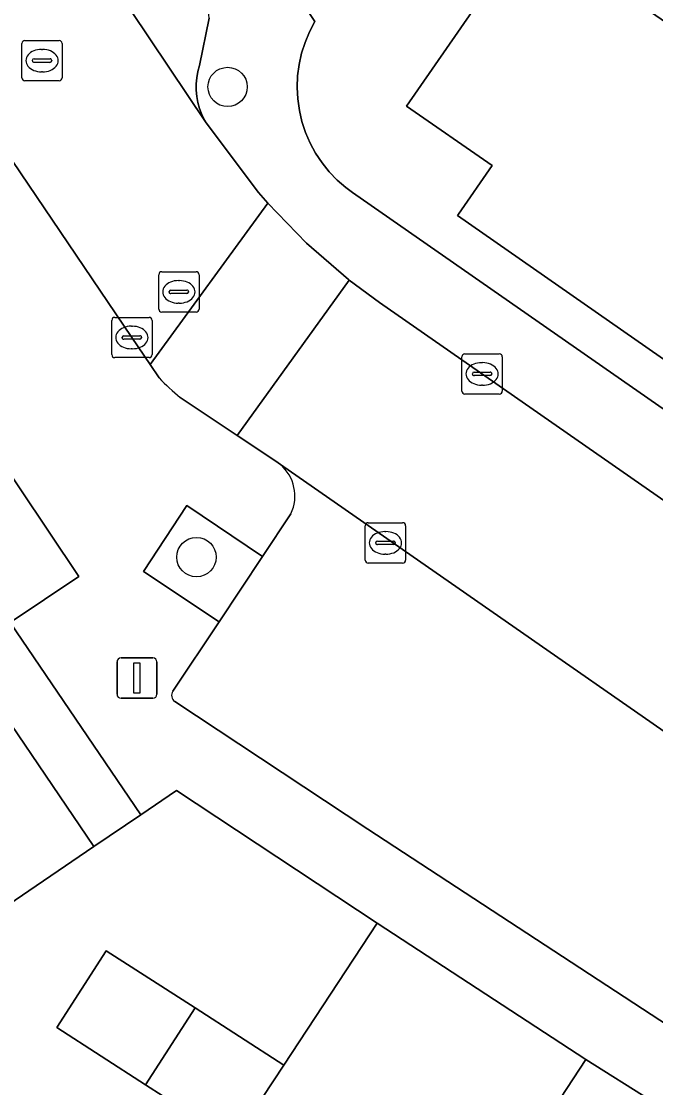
# Model space of a CAD drawing. Extents: x 159279 to 160377, y 384531 to 385888.
# Drawn here: x 159863.46 to 159879.23, y 385130.91 to 385157.4 of the extents above; entities that cross this region are included whole.
import ezdxf

# ---------------------------------------------------------------- set-up
doc = ezdxf.new("R2010")
doc.units = 0
for name, color, linetype in [('IMGEO_Boom', 7, 'Continuous'), ('IMGEO_Erf', 7, 'Continuous'), ('IMGEO_Groenvoorziening', 7, 'Continuous'), ('IMGEO_Kolk', 7, 'Continuous'), ('IMGEO_Lichtmast', 7, 'Continuous'), ('IMGEO_Pand', 7, 'Continuous'), ('IMGEO_Parkeervlak_open', 7, 'Continuous'), ('IMGEO_Rijbaan_lokaal_open', 7, 'Continuous'), ('IMGEO_Rioolput', 7, 'Continuous'), ('IMGEO_Voetpad_open', 7, 'Continuous')]:
    doc.layers.add(name, color=color, linetype=linetype)

msp = doc.modelspace()

# ---------------------------------------------------------------- linework, layer by layer
at = {"layer": 'IMGEO_Boom'}
for centre in [(159868.589, 385155.768), (159867.814, 385144.091)]:
    msp.add_circle(centre, 0.489, dxfattribs=at)
at = {"layer": 'IMGEO_Erf'}
for points in [[(159897.601, 385151.011), (159896.444, 385151.807), (159895.341, 385152.536), (159894.427, 385151.153), (159895.53, 385150.424), (159890.646, 385143.033), (159890.637, 385143.039), (159888.349, 385144.552), (159887.521, 385143.362), (159874.297, 385152.571), (159874.323, 385152.608), (159875.166, 385153.818), (159873.035, 385155.288), (159875.018, 385158.163), (159876.086, 385159.711), (159883.244, 385154.775), (159884.779, 385157), (159887.241, 385155.301), (159888.804, 385157.568), (159890.159, 385156.635), (159893.285, 385161.168), (159896.313, 385165.558), (159899.34, 385169.948)], [(159867.935, 385161.65), (159870.757, 385157.393), (159870.623, 385157.14), (159870.513, 385156.876), (159870.426, 385156.604), (159870.365, 385156.325), (159870.328, 385156.041), (159870.317, 385155.755), (159870.331, 385155.47), (159870.371, 385155.187), (159870.436, 385154.908), (159870.526, 385154.637), (159870.639, 385154.374), (159870.776, 385154.123), (159870.934, 385153.885), (159871.113, 385153.662), (159871.312, 385153.456), (159871.528, 385153.268), (159871.688, 385153.149), (159890.084, 385140.347)], [(159861.241, 385123.637), (159863.747, 385121.988), (159866.597, 385126.32), (159868.739, 385129.576), (159866.551, 385130.983), (159864.343, 385132.403), (159865.571, 385134.313), (159867.779, 385132.894), (159869.987, 385131.474), (159872.304, 385134.996), (159867.317, 385138.29), (159866.43, 385137.689), (159865.265, 385136.898), (159860.615, 385133.742)], [(159821.511, 385046.099), (159856.255, 385099.209), (159858.834, 385103.137), (159859.27, 385102.871), (159861.509, 385103.606), (159879.125, 385130.58), (159877.491, 385131.613), (159874.642, 385127.265), (159871.793, 385122.916), (159868.945, 385118.568), (159866.045, 385114.141), (159863.144, 385109.713), (159859.931, 385104.809), (159857.84, 385106.179), (159855.184, 385102.118), (159852.204, 385097.56)]]:
    msp.add_lwpolyline(points, dxfattribs=at)
at = {"layer": 'IMGEO_Groenvoorziening'}
msp.add_lwpolyline([(159869.454, 385144.104), (159867.578, 385145.368), (159866.498, 385143.735), (159868.378, 385142.478)], close=True, dxfattribs=at)
at = {"layer": 'IMGEO_Kolk'}
for p, q in [((159865.709, 385149.119), (159865.709, 385149.971)), ((159865.784, 385150.045), (159866.636, 385150.045)), ((159866.197, 385149.825), (159866.222, 385149.825)), ((159866.71, 385149.971), (159866.71, 385149.119)), ((159865.968, 385149.539), (159865.968, 385149.551)), ((159866.011, 385149.588), (159866.409, 385149.588)), ((159866.452, 385149.551), (159866.452, 385149.539)), ((159866.406, 385149.502), (159866.008, 385149.502)), ((159866.636, 385149.045), (159865.784, 385149.045)), ((159866.22, 385149.265), (159866.195, 385149.265)), ((159874.412, 385148.214), (159874.412, 385149.066)), ((159874.487, 385149.14), (159875.339, 385149.14)), ((159875.413, 385149.066), (159875.413, 385148.214)), ((159874.9, 385148.92), (159874.925, 385148.92)), ((159874.671, 385148.634), (159874.671, 385148.646)), ((159875.109, 385148.597), (159874.711, 385148.597)), ((159874.714, 385148.683), (159875.112, 385148.683)), ((159875.155, 385148.646), (159875.155, 385148.634)), ((159874.923, 385148.36), (159874.898, 385148.36)), ((159875.339, 385148.14), (159874.487, 385148.14)), ((159872.01, 385144.017), (159872.01, 385144.869)), ((159872.085, 385144.943), (159872.937, 385144.943)), ((159873.011, 385144.869), (159873.011, 385144.017)), ((159872.498, 385144.723), (159872.523, 385144.723)), ((159872.269, 385144.437), (159872.269, 385144.449)), ((159872.707, 385144.4), (159872.309, 385144.4)), ((159872.312, 385144.486), (159872.71, 385144.486)), ((159872.753, 385144.449), (159872.753, 385144.437)), ((159872.521, 385144.163), (159872.496, 385144.163)), ((159872.937, 385143.943), (159872.085, 385143.943))]:
    msp.add_line(p, q, dxfattribs=at)
for points in [[(159865.709, 385149.119), (159865.709, 385149.971)], [(159865.784, 385150.045), (159866.636, 385150.045)], [(159866.71, 385149.971), (159866.71, 385149.119)], [(159866.636, 385149.045), (159865.784, 385149.045)], [(159874.412, 385148.214), (159874.412, 385149.066)], [(159874.487, 385149.14), (159875.339, 385149.14)], [(159875.413, 385149.066), (159875.413, 385148.214)], [(159875.339, 385148.14), (159874.487, 385148.14)], [(159872.01, 385144.017), (159872.01, 385144.869)], [(159872.085, 385144.943), (159872.937, 385144.943)], [(159873.011, 385144.869), (159873.011, 385144.017)], [(159872.937, 385143.943), (159872.085, 385143.943)]]:
    msp.add_lwpolyline(points, dxfattribs=at)
for centre, radius, start, end in [((159865.786, 385149.969), 0.0765, 91.552, 178.448), ((159865.786, 385149.969), 0.0765, 91.552, 178.448), ((159866.634, 385149.969), 0.0765, 1.552, 88.448), ((159866.634, 385149.969), 0.0765, 1.552, 88.448), ((159866.008, 385149.548), 0.0403, 85.8775, 175.7526), ((159866.005, 385149.538), 0.0366, 178.938, 274.7102), ((159866.409, 385149.545), 0.043, 264.8664, 352.4533), ((159866.413, 385149.55), 0.0386, 1.7309, 96.639), ((159865.786, 385149.121), 0.0765, 181.552, 268.448), ((159865.786, 385149.121), 0.0765, 181.552, 268.448), ((159866.634, 385149.121), 0.0765, 271.552, 358.448), ((159866.634, 385149.121), 0.0765, 271.552, 358.448), ((159874.489, 385149.064), 0.0765, 91.552, 178.448), ((159874.489, 385149.064), 0.0765, 91.552, 178.448), ((159875.337, 385149.064), 0.0765, 1.552, 88.448), ((159875.337, 385149.064), 0.0765, 1.552, 88.448), ((159874.711, 385148.643), 0.0403, 85.8775, 175.7526), ((159874.708, 385148.633), 0.0366, 178.938, 274.7102), ((159875.112, 385148.64), 0.043, 264.8664, 352.4533), ((159875.116, 385148.645), 0.0386, 1.7309, 96.639), ((159874.489, 385148.216), 0.0765, 181.552, 268.448), ((159874.489, 385148.216), 0.0765, 181.552, 268.448), ((159875.337, 385148.216), 0.0765, 271.552, 358.448), ((159875.337, 385148.216), 0.0765, 271.552, 358.448), ((159872.087, 385144.867), 0.0765, 91.552, 178.448), ((159872.087, 385144.867), 0.0765, 91.552, 178.448), ((159872.935, 385144.867), 0.0765, 1.552, 88.448), ((159872.935, 385144.867), 0.0765, 1.552, 88.448), ((159872.309, 385144.446), 0.0403, 85.8775, 175.7526), ((159872.306, 385144.436), 0.0366, 178.938, 274.7102), ((159872.71, 385144.443), 0.043, 264.8664, 352.4533), ((159872.714, 385144.448), 0.0386, 1.7309, 96.639), ((159872.087, 385144.019), 0.0765, 181.552, 268.448), ((159872.087, 385144.019), 0.0765, 181.552, 268.448), ((159872.935, 385144.019), 0.0765, 271.552, 358.448), ((159872.935, 385144.019), 0.0765, 271.552, 358.448)]:
    msp.add_arc(centre, radius, start, end, dxfattribs=at)
for centre, major_axis, ratio, start_param, end_param in [((159866.196, 385149.545), (-0.387, 0.002), 0.722429, 4.712389, 7.853982), ((159866.221, 385149.545), (-0.39, 0.002), 0.717154, 1.570796, 4.712389), ((159874.899, 385148.64), (-0.387, 0.002), 0.722429, 4.712389, 7.853982), ((159874.924, 385148.64), (-0.39, 0.002), 0.717154, 1.570796, 4.712389), ((159872.497, 385144.443), (-0.387, 0.002), 0.722429, 4.712389, 7.853982), ((159872.522, 385144.443), (-0.39, 0.002), 0.717154, 1.570796, 4.712389)]:
    msp.add_ellipse(centre, major_axis=major_axis, ratio=ratio, start_param=start_param, end_param=end_param, dxfattribs=at)
at = {"layer": 'IMGEO_Lichtmast'}
for p, q in [((159865.94, 385141.585), (159866.73, 385141.585)), ((159866.73, 385141.585), (159865.94, 385141.585)), ((159865.84, 385140.685), (159865.84, 385141.485)), ((159865.84, 385141.485), (159865.84, 385140.685)), ((159866.83, 385141.485), (159866.83, 385140.685)), ((159866.83, 385140.685), (159866.83, 385141.485)), ((159866.73, 385140.585), (159865.94, 385140.585)), ((159865.94, 385140.585), (159866.73, 385140.585))]:
    msp.add_line(p, q, dxfattribs=at)
msp.add_lwpolyline([(159866.26, 385141.46), (159866.41, 385141.46), (159866.41, 385140.71), (159866.26, 385140.71), (159866.26, 385141.46)], dxfattribs=at)
for centre, start, end in [((159865.94, 385141.485), 90, 180), ((159865.94, 385141.485), 90, 180), ((159866.73, 385141.485), 0, 90), ((159866.73, 385141.485), 360, 90), ((159865.94, 385140.685), 180, 270), ((159865.94, 385140.685), 180, 270), ((159866.73, 385140.685), 270, 0), ((159866.73, 385140.685), 270, 0)]:
    msp.add_arc(centre, 0.1, start, end, dxfattribs=at)
at = {"layer": 'IMGEO_Pand'}
for points in [[(159890.159, 385156.635), (159888.804, 385157.568), (159887.241, 385155.301), (159884.779, 385157), (159883.244, 385154.775), (159876.086, 385159.711), (159875.018, 385158.163), (159873.035, 385155.288), (159875.166, 385153.818), (159874.323, 385152.608), (159874.297, 385152.571), (159887.521, 385143.362), (159888.349, 385144.552), (159890.637, 385143.039), (159890.646, 385143.033), (159895.53, 385150.424), (159894.427, 385151.153), (159895.341, 385152.536), (159896.444, 385151.807), (159896.753, 385152.275)], [(159862.004, 385141.702), (159861.964, 385141.761), (159857.751, 385138.907), (159857.312, 385138.609), (159858.9, 385136.269), (159860.615, 385133.742), (159865.265, 385136.898)], [(159872.304, 385134.996), (159869.987, 385131.474), (159869.454, 385130.664), (159874.642, 385127.265), (159877.491, 385131.613)], [(159867.779, 385132.894), (159865.571, 385134.313), (159864.343, 385132.403), (159866.551, 385130.983)], [(159869.987, 385131.474), (159867.779, 385132.894), (159866.551, 385130.983), (159868.739, 385129.576), (159869.454, 385130.664)]]:
    msp.add_lwpolyline(points, close=True, dxfattribs=at)
at = {"layer": 'IMGEO_Parkeervlak_open'}
for points in [[(159853.608, 385176.407), (159868.054, 385154.877), (159868.015, 385154.945), (159867.947, 385155.085), (159867.892, 385155.23), (159867.85, 385155.38), (159867.822, 385155.532), (159867.807, 385155.687), (159867.807, 385155.842), (159867.82, 385155.996), (159867.847, 385156.149), (159867.887, 385156.299), (159868.132, 385157.474), (159868.093, 385157.809), (159867.958, 385158.217), (159856.791, 385174.914)], [(159885.396, 385135.609), (159869.899, 385146.39)], [(159870.162, 385145.166), (159869.454, 385144.104), (159868.378, 385142.478), (159867.229, 385140.761)], [(159867.274, 385140.502), (159872.074, 385137.33), (159881.532, 385131.149)]]:
    msp.add_lwpolyline(points, dxfattribs=at)
for centre, radius, start, end in [((159869.232, 385145.606), 1.029, 334.6564, 49.5971), ((159867.386, 385140.655), 0.19, 146.0327, 233.6802)]:
    msp.add_arc(centre, radius, start, end, dxfattribs=at)
at = {"layer": 'IMGEO_Rijbaan_lokaal_open'}
msp.add_lwpolyline([(159853.608, 385176.407), (159853.248, 385176.954), (159849.387, 385182.561), (159847.829, 385184.862), (159837.002, 385200.849), (159833.069, 385198.157), (159840.901, 385186.663), (159841.057, 385186.434), (159857.139, 385162.87), (159857.201, 385162.791), (159861.068, 385157.14), (159866.21, 385149.545), (159866.661, 385148.872), (159869.591, 385152.88), (159869.474, 385153.014), (159869.359, 385153.15), (159868.054, 385154.877)], close=True, dxfattribs=at)
for points in [[(159863.188, 385142.466), (159864.895, 385143.606), (159856.77, 385155.723)], [(159871.613, 385150.968), (159871.589, 385150.987), (159870.548, 385151.889), (159869.591, 385152.88), (159866.661, 385148.872), (159866.884, 385148.54)], [(159867.412, 385148.058), (159868.829, 385147.111), (159871.613, 385150.968)], [(159872.361, 385150.415), (159871.613, 385150.968), (159868.829, 385147.111), (159869.784, 385146.474), (159869.899, 385146.39), (159885.396, 385135.609)], [(159893.342, 385137.93), (159892.914, 385137.857), (159892.411, 385137.813), (159891.906, 385137.815), (159891.403, 385137.861), (159890.906, 385137.953), (159890.42, 385138.088), (159889.947, 385138.267), (159889.492, 385138.486), (159889.059, 385138.746), (159888.399, 385139.25), (159872.361, 385150.415)]]:
    msp.add_lwpolyline(points, dxfattribs=at)
msp.add_arc((159870.824, 385152.326), 5.464, 223.8568, 231.3587, dxfattribs=at)
at = {"layer": 'IMGEO_Rioolput'}
for p, q in [((159863.477, 385155.996), (159863.477, 385156.848)), ((159863.552, 385156.922), (159864.404, 385156.922)), ((159863.965, 385156.702), (159863.99, 385156.702)), ((159864.478, 385156.848), (159864.478, 385155.996)), ((159863.736, 385156.416), (159863.736, 385156.428)), ((159863.779, 385156.465), (159864.177, 385156.465)), ((159864.22, 385156.428), (159864.22, 385156.416)), ((159864.174, 385156.379), (159863.776, 385156.379)), ((159864.404, 385155.922), (159863.552, 385155.922)), ((159863.988, 385156.142), (159863.963, 385156.142)), ((159866.952, 385151.178), (159867.804, 385151.178)), ((159866.877, 385150.252), (159866.877, 385151.104)), ((159867.365, 385150.958), (159867.39, 385150.958)), ((159867.878, 385151.104), (159867.878, 385150.252)), ((159867.136, 385150.672), (159867.136, 385150.684)), ((159867.574, 385150.635), (159867.176, 385150.635)), ((159867.179, 385150.721), (159867.577, 385150.721)), ((159867.62, 385150.684), (159867.62, 385150.672)), ((159867.388, 385150.398), (159867.363, 385150.398)), ((159867.804, 385150.178), (159866.952, 385150.178))]:
    msp.add_line(p, q, dxfattribs=at)
for points in [[(159863.477, 385155.996), (159863.477, 385156.848)], [(159863.552, 385156.922), (159864.404, 385156.922)], [(159864.478, 385156.848), (159864.478, 385155.996)], [(159864.404, 385155.922), (159863.552, 385155.922)], [(159866.952, 385151.178), (159867.804, 385151.178)], [(159866.877, 385150.252), (159866.877, 385151.104)], [(159867.878, 385151.104), (159867.878, 385150.252)], [(159867.804, 385150.178), (159866.952, 385150.178)]]:
    msp.add_lwpolyline(points, dxfattribs=at)
for centre, radius, start, end in [((159863.554, 385156.846), 0.0765, 91.552, 178.448), ((159863.554, 385156.846), 0.0765, 91.552, 178.448), ((159864.402, 385156.846), 0.0765, 1.552, 88.448), ((159864.402, 385156.846), 0.0765, 1.552, 88.448), ((159863.776, 385156.425), 0.0403, 85.8775, 175.7526), ((159864.181, 385156.427), 0.0386, 1.7309, 96.639), ((159863.773, 385156.415), 0.0366, 178.938, 274.7102), ((159864.177, 385156.422), 0.043, 264.8664, 352.4533), ((159863.554, 385155.998), 0.0765, 181.552, 268.448), ((159863.554, 385155.998), 0.0765, 181.552, 268.448), ((159864.402, 385155.998), 0.0765, 271.552, 358.448), ((159864.402, 385155.998), 0.0765, 271.552, 358.448), ((159866.954, 385151.102), 0.0765, 91.552, 178.448), ((159866.954, 385151.102), 0.0765, 91.552, 178.448), ((159867.802, 385151.102), 0.0765, 1.552, 88.448), ((159867.802, 385151.102), 0.0765, 1.552, 88.448), ((159867.176, 385150.681), 0.0403, 85.8775, 175.7526), ((159867.173, 385150.671), 0.0366, 178.938, 274.7102), ((159867.577, 385150.678), 0.043, 264.8664, 352.4533), ((159867.581, 385150.683), 0.0386, 1.7309, 96.639), ((159866.954, 385150.254), 0.0765, 181.552, 268.448), ((159866.954, 385150.254), 0.0765, 181.552, 268.448), ((159867.802, 385150.254), 0.0765, 271.552, 358.448), ((159867.802, 385150.254), 0.0765, 271.552, 358.448)]:
    msp.add_arc(centre, radius, start, end, dxfattribs=at)
for centre, major_axis, ratio, start_param, end_param in [((159863.964, 385156.422), (-0.387, 0.002), 0.722429, 4.712389, 7.853982), ((159863.989, 385156.422), (-0.39, 0.002), 0.717154, 1.570796, 4.712389), ((159867.364, 385150.678), (-0.387, 0.002), 0.722429, 4.712389, 7.853982), ((159867.389, 385150.678), (-0.39, 0.002), 0.717154, 1.570796, 4.712389)]:
    msp.add_ellipse(centre, major_axis=major_axis, ratio=ratio, start_param=start_param, end_param=end_param, dxfattribs=at)
at = {"layer": 'IMGEO_Voetpad_open'}
for points in [[(159866.884, 385148.54), (159866.661, 385148.872), (159866.21, 385149.545), (159861.068, 385157.14), (159857.201, 385162.791), (159857.139, 385162.87)], [(159890.084, 385140.347), (159871.688, 385153.149), (159871.528, 385153.268), (159871.312, 385153.456), (159871.113, 385153.662), (159870.934, 385153.885), (159870.776, 385154.123), (159870.639, 385154.374), (159870.526, 385154.637), (159870.436, 385154.908), (159870.371, 385155.187), (159870.331, 385155.47), (159870.317, 385155.755), (159870.328, 385156.041), (159870.365, 385156.325), (159870.426, 385156.604), (159870.513, 385156.876), (159870.623, 385157.14), (159870.757, 385157.393), (159867.935, 385161.65)], [(159868.132, 385157.474), (159867.887, 385156.299), (159867.847, 385156.149), (159867.82, 385155.996), (159867.807, 385155.842), (159867.807, 385155.687), (159867.822, 385155.532), (159867.85, 385155.38), (159867.892, 385155.23), (159867.947, 385155.085), (159868.015, 385154.945), (159868.054, 385154.877), (159869.359, 385153.15), (159869.474, 385153.014), (159869.591, 385152.88), (159870.548, 385151.889), (159871.589, 385150.987), (159871.613, 385150.968), (159872.361, 385150.415), (159888.399, 385139.25)], [(159856.77, 385155.723), (159864.895, 385143.606), (159863.188, 385142.466), (159866.43, 385137.689), (159867.317, 385138.29), (159872.304, 385134.996), (159877.491, 385131.613), (159879.125, 385130.58), (159880.962, 385129.185), (159885.995, 385125.896)], [(159869.899, 385146.39), (159869.784, 385146.474), (159868.829, 385147.111), (159867.412, 385148.058)], [(159867.229, 385140.761), (159868.378, 385142.478), (159866.498, 385143.735), (159867.578, 385145.368), (159869.454, 385144.104), (159870.162, 385145.166)], [(159881.532, 385131.149), (159872.074, 385137.33), (159867.274, 385140.502)]]:
    msp.add_lwpolyline(points, dxfattribs=at)
msp.add_lwpolyline([(159863.188, 385142.466), (159862.004, 385141.702), (159865.265, 385136.898), (159866.43, 385137.689)], close=True, dxfattribs=at)
for centre, radius, start, end in [((159870.824, 385152.326), 5.464, 223.8568, 231.3587), ((159869.232, 385145.606), 1.029, 334.6564, 49.5971), ((159867.386, 385140.655), 0.19, 146.0327, 233.6802)]:
    msp.add_arc(centre, radius, start, end, dxfattribs=at)

doc.saveas('drawing.dxf')
